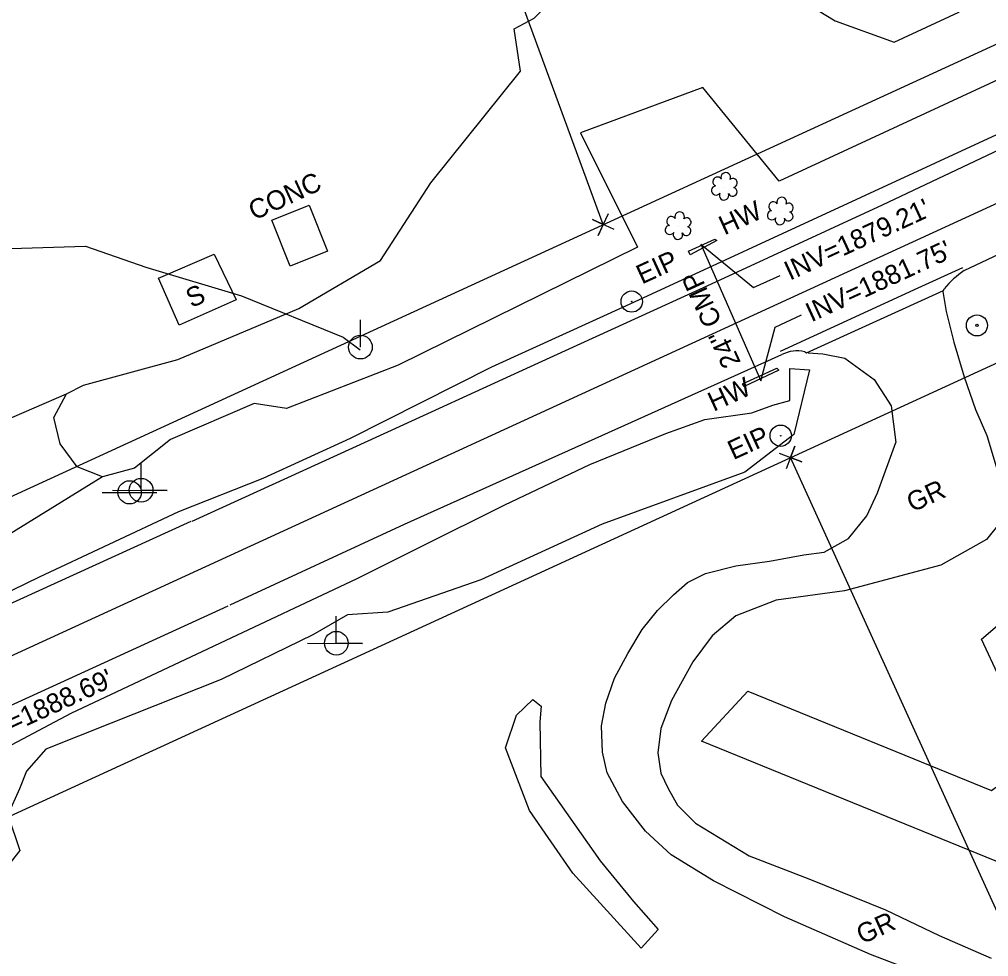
# Model space of a CAD drawing. Extents: x 553786 to 558838, y 502329 to 507342.
# Drawn here: x 555903.8 to 556104.4, y 503810 to 504004 of the extents above; entities that cross this region are included whole.
import ezdxf

# ---------------------------------------------------------------- set-up
doc = ezdxf.new("R2010")
doc.units = 0
for name, color, linetype in [('Exist Building Text', 7, 'Continuous'), ('Exist Other Culture Area Outline Text', 7, 'Continuous'), ('Exist Other Culture Located Object CELL', 7, 'Continuous'), ('Exist Property Iron Pin Text', 7, 'Continuous'), ('Exist Roads Soil Text', 7, 'Continuous'), ('Exist Structure Minor Head and End Wall Text', 7, 'Continuous'), ('Exist Structure Minor Pipes CMP 15 Inch Invert', 7, 'Continuous'), ('Exist Structure Minor Pipes CMP 24 Inch', 7, 'Continuous'), ('Exist Structure Minor Pipes CMP 24 Inch Invert', 7, 'Continuous'), ('Exist Structure Minor Pipes CMP 24 Inch Leader', 7, 'Continuous'), ('Exist Structure Minor Pipes CMP 24 Inch Text', 7, 'Continuous'), ('Exist Utilities Power Joint Use Telephone CELL', 7, 'Continuous'), ('Exist Vegetation Hedge Row', 7, 'Continuous'), ('Exist Vegetation Shrub CELL', 7, 'Continuous'), ('Exist Vegetation Woods Line', 7, 'Continuous'), ('Exist Vertical Profile Ground Line', 7, 'Continuous'), ('Prop CMT DNC', 7, 'Continuous'), ('Prop Drainage Structure Headwall CELL', 7, 'Continuous'), ('Prop Drainage Structure Pipe Alternate 24in', 7, 'Continuous'), ('Prop Drainage Structure Pipe Alternate 36in', 7, 'Continuous'), ('Prop Drainage Structure Pipe RCP 15in Class III Label', 7, 'Continuous'), ('Prop Drainage Structure Pipe RCP 15in Class IV', 7, 'Continuous'), ('Prop Drainage Structure Pipe RCP 18in Class IV', 7, 'Continuous'), ('Prop Drainage Structure Pipe RCP 48in Class III Label', 7, 'Continuous'), ('Prop Earthen Structure Tail Ditch Label', 7, 'Continuous'), ('Prop Earthen Structure V Ditch Lateral Detail Label', 7, 'Continuous'), ('Prop Erosion Rip Rap Pad Outlet for Jurisdictional Stream CELL', 7, 'Continuous'), ('Prop Plan Preparation Cover Label', 7, 'Continuous'), ('Prop XS SE Text', 7, 'Continuous'), ('Sheet Layout Plan Border', 7, 'Continuous')]:
    doc.layers.add(name, color=color, linetype=linetype)

# ---------------------------------------------------------------- blocks, each defined once
blk = doc.blocks.new('EXIST PROPERTY IRON PIN')
at = {"layer": 'Prop Drainage Structure Pipe RCP 15in Class IV'}
for radius in [0.0441, 0.00141]:
    blk.add_circle((0, 0), radius, dxfattribs=at)
blk = doc.blocks.new('EXIST UTILITIES POWER POLE')
at = {"layer": 'Prop Plan Preparation Cover Label'}
for q in [(0, 0.1125), (0, 0)]:
    blk.add_line((0, 0), q, dxfattribs=at)
blk.add_circle((0, 0), 0.049, dxfattribs=at)
blk = doc.blocks.new('EXIST UTILITIES TELEPHONE POLE')
at = {"layer": 'Prop Drainage Structure Pipe RCP 48in Class III Label'}
for p, q in [((-0.1135, 0), (0.11325, 0)), ((0, 0), (0, 0))]:
    blk.add_line(p, q, dxfattribs=at)
blk.add_circle((0, 0), 0.04813, dxfattribs=at)

msp = doc.modelspace()

# ---------------------------------------------------------------- linework, layer by layer
at = {"layer": 'Exist Other Culture Located Object CELL'}
for radius in [2.18, 0.24]:
    msp.add_circle((556101.99, 503940.69), radius, dxfattribs=at)
at = {"layer": 'Exist Structure Minor Pipes CMP 24 Inch'}
msp.add_line((556044.83, 503957.48), (556057.28, 503929.2), dxfattribs=at)
at = {"layer": 'Exist Structure Minor Pipes CMP 24 Inch Leader'}
for points in [[(556044.83, 503957.48), (556055.78, 503948.54), (556061.24, 503951.05)], [(556057.28, 503929.2), (556060.22, 503940.35), (556065.67, 503942.85)]]:
    msp.add_lwpolyline(points, dxfattribs=at)
at = {"layer": 'Exist Utilities Power Joint Use Telephone CELL'}
for p, q in [((555929.02, 503906.57), (555929.02, 503906.57)), ((555969.41, 503874.89), (555969.41, 503874.89))]:
    msp.add_line(p, q, dxfattribs=at)
for points in [[(555923.09, 503906.57), (555934.42, 503906.53), (555929.02, 503906.55), (555929.02, 503912.19)], [(555963.47, 503874.89), (555974.81, 503874.85), (555969.41, 503874.87), (555969.41, 503880.51)]]:
    msp.add_lwpolyline(points, dxfattribs=at)
for centre in [(555929.02, 503906.57), (555969.41, 503874.9)]:
    msp.add_circle(centre, 2.45, dxfattribs=at)
at = {"layer": 'Exist Vegetation Hedge Row'}
for points in [[(555973.7, 503888.31), (555986.73, 503894.77), (556004.3, 503903.53), (556021.86, 503911.91), (556037.62, 503918.32), (556045.67, 503921.23), (556055.41, 503922.6), (556059.75, 503924.2), (556063.27, 503925.17), (556063.25, 503931.76), (556067.31, 503931.48), (556064.11, 503918.08), (556053.94, 503910.31), (556024.41, 503899.54), (555999.34, 503888.05), (555980.11, 503881.32)], [(555921.03, 503909.31), (555892.29, 503891.6), (555837.92, 503864.04), (555810.3, 503852.52), (555800.5, 503850.98), (555798.62, 503853.46), (555799.65, 503857.17), (555802.14, 503860.68), (555805.88, 503867.02), (555811.55, 503875.88), (555815.55, 503885.8), (555819.53, 503889.92), (555828.78, 503893.87), (555838.58, 503897.04), (555869.93, 503904.75), (555889.3, 503913.81), (555900.16, 503920.72), (555913.56, 503926.53)], [(555980.11, 503881.32), (555971.75, 503880.77), (555964.55, 503876.67), (555945.56, 503867.37), (555922.83, 503858.35), (555909.28, 503852.98), (555905.31, 503848.43), (555903.83, 503844.77), (555901.45, 503839.39), (555903.92, 503831.97), (555900.59, 503827.79), (555897.25, 503828.96), (555894.84, 503833.3), (555894.53, 503845.65), (555901.19, 503853.31), (555914.55, 503860.43), (555973.7, 503888.31)]]:
    msp.add_lwpolyline(points, dxfattribs=at)
at = {"layer": 'Exist Vegetation Shrub CELL'}
for p, q in [((556049.79, 503969.3), (556049.79, 503969.3)), ((556061.36, 503964.19), (556061.36, 503964.19)), ((556040.23, 503961.16), (556040.23, 503961.16))]:
    msp.add_line(p, q, dxfattribs=at)
for centre, radius, start, end in [((556050.01, 503971.34), 0.99, 334.8391, 200.4717), ((556048.3, 503970.43), 0.968, 35.8908, 245.4216), ((556051.46, 503970.17), 0.929, 284.4567, 126.0861), ((556047.99, 503968.6), 0.955, 95.1099, 327.9534), ((556049.66, 503967.62), 0.984, 151.2797, 21.387), ((556051.42, 503968.37), 0.937, 204.9913, 73.4601), ((556059.88, 503965.32), 0.968, 35.8908, 245.4216), ((556061.59, 503966.24), 0.99, 334.8391, 200.4717), ((556063.03, 503965.06), 0.929, 284.4567, 126.0861), ((556040.46, 503963.2), 0.99, 334.8391, 200.4717), ((556059.56, 503963.49), 0.955, 95.1099, 327.9534), ((556063, 503963.27), 0.937, 204.9913, 73.4601), ((556038.75, 503962.28), 0.968, 35.8908, 245.4216), ((556041.9, 503962.03), 0.929, 284.4567, 126.0861), ((556061.23, 503962.51), 0.984, 151.2797, 21.387), ((556038.43, 503960.45), 0.955, 95.1099, 327.9534), ((556041.87, 503960.23), 0.937, 204.9913, 73.4601), ((556040.1, 503959.47), 0.984, 151.2797, 21.387)]:
    msp.add_arc(centre, radius, start, end, dxfattribs=at)
at = {"layer": 'Exist Vegetation Woods Line'}
for points in [[(556036.22, 504035.59), (556039.1, 504022.28), (556054.72, 504014.72), (556072.63, 504003.75), (556084.84, 503999.32), (556098.23, 504005.52), (556115.12, 504027.94), (556123.06, 504049.99), (556134.74, 504058.9), (556149.09, 504061.05), (556158.98, 504031.63)], [(555936.59, 503933.66), (555961.66, 503944.18), (555978.54, 503954.13), (555988.98, 503970.18), (556007.56, 503993.35), (556006.25, 504002.06), (556010.35, 504004.32), (556031.96, 504026.47), (556027.32, 504047.35)], [(556158.98, 504031.63), (556107.35, 503991.99), (556061.04, 503970.56), (556045.28, 503989.97), (556019.93, 503980.58), (556031.76, 503956.89), (555982.18, 503932.46), (555959.1, 503923.51), (555952.38, 503924.51), (555935.11, 503917.1)], [(556044.97, 503854.65), (556054.59, 503864.99), (556105.02, 503844.4), (556114.33, 503851.33), (556102.96, 503875.72), (556113.94, 503885.18), (556136.43, 503865.08), (556151.43, 503878.07), (556193.25, 503917.88), (556238.28, 503945.67), (556259.25, 503919.06), (556273.53, 503926.5), (556254.71, 503988.38), (556256.14, 503994.95)], [(555935.11, 503917.1), (555927.68, 503911.11), (555921.03, 503909.31), (555915.76, 503911.38), (555912.26, 503916.17), (555910.95, 503921.64), (555913.56, 503926.53), (555917.08, 503928.3), (555936.59, 503933.66)], [(556271.81, 503879.83), (556271.74, 503880.19), (556202.83, 503856.23), (556165.88, 503841.77), (556120.34, 503823.94), (556044.97, 503854.65)], [(556011.55, 503858.66), (556011.72, 503847.28), (556024, 503829.84), (556030.95, 503821.44), (556036.04, 503815.65), (556032.49, 503811.78), (556018.38, 503827.32), (556009.37, 503840.27), (556004.44, 503853.22), (556006.71, 503860.03), (556010.07, 503863.24), (556011.79, 503861.87), (556011.55, 503858.66)]]:
    msp.add_lwpolyline(points, dxfattribs=at)
at = {"layer": 'Exist Vertical Profile Ground Line'}
msp.add_lwpolyline([(555835.86, 503990.17), (555840.79, 503965.92), (555845.85, 503964.09), (555875.21, 503954.34), (555888.68, 503956.23), (555917.54, 503957.06), (555929.99, 503952.73), (555949.77, 503946.81), (555970.83, 503938.25), (555974.32, 503935.65)], dxfattribs=at)
at = {"layer": 'Prop CMT DNC'}
for p, q in [((556024.67, 503961.59), (556024.67, 503961.59)), ((556063.42, 503913.36), (556063.42, 503913.36))]:
    msp.add_line(p, q, dxfattribs=at)
for points in [[(556026.94, 503960.54), (556022.41, 503962.64), (556024.67, 503961.59), (556023.63, 503959.32), (556025.72, 503963.86)], [(556061.08, 503914.24), (556065.76, 503912.48), (556063.42, 503913.36), (556064.3, 503915.7), (556062.54, 503911.02)]]:
    msp.add_lwpolyline(points, dxfattribs=at)
at = {"layer": 'Prop Drainage Structure Headwall CELL'}
msp.add_lwpolyline([(556061.36, 503935.34), (556089.84, 503948.46), (556099.05, 503952.65)], dxfattribs=at)
at = {"layer": 'Prop Drainage Structure Pipe Alternate 24in'}
msp.add_lwpolyline([(555885.73, 503877.79), (555908, 503888.66), (555936.85, 503902.2), (555954.25, 503909.06), (555972.35, 503917.37), (556001.61, 503932.13), (556030.23, 503945.17), (556078.02, 503967.24), (556154.07, 504002.39)], dxfattribs=at)
at = {"layer": 'Prop Drainage Structure Pipe Alternate 36in'}
msp.add_line((556099.35, 503952.05), (556109.22, 503956.71), dxfattribs=at)
for points in [[(555939.58, 503900.2), (555976.01, 503916.82), (556011.27, 503932.91), (556047.03, 503949.33), (556082.42, 503965.62), (556113.09, 503980.11)], [(556066.34, 503935.24), (556066.75, 503935.03), (556095.06, 503947.95), (556095.22, 503948.29)], [(555947.45, 503882.82), (555983.55, 503899.52), (556018.84, 503915.4), (556054.61, 503931.49), (556061.61, 503934.64)], [(555939.29, 503900.12), (555903.17, 503883.61), (555865.52, 503866.63), (555829.96, 503850.2), (555795.82, 503834.26), (555785.68, 503829.52), (555783.19, 503829.77), (555781.62, 503830.39), (555779.51, 503829.83), (555776.18, 503828.35), (555773.55, 503828.15), (555770.82, 503828.67), (555768.65, 503824.49), (555765.41, 503822.24), (555764.77, 503820.2), (555760.17, 503818.03), (555724.82, 503801.67), (555688.76, 503785.02)], [(555893.05, 503857.93), (555910.75, 503866.04), (555947.05, 503882.61)]]:
    msp.add_lwpolyline(points, dxfattribs=at)
for centre, major_axis, ratio, start_param, end_param in [((556111.28, 503934.75), (-12.18, -17.25), 0.994703, 4.361962, 4.627041), ((556064.77, 503928.51), (-6.03, -3.41), 0.996366, 3.969474, 4.67388)]:
    msp.add_ellipse(centre, major_axis=major_axis, ratio=ratio, start_param=start_param, end_param=end_param, dxfattribs=at)
at = {"layer": 'Prop Drainage Structure Pipe RCP 15in Class III Label'}
for p, q in [((555612.93, 503772.44), (556116.89, 504003.95)), ((554666.54, 503271.65), (556141.94, 503949.43))]:
    msp.add_line(p, q, dxfattribs=at)
at = {"layer": 'Prop Drainage Structure Pipe RCP 18in Class IV'}
for points in [[(556042.62, 503955.33), (556042.32, 503956.05), (556047.74, 503958.52), (556048.13, 503958.24), (556042.62, 503955.33)], [(556053.84, 503928.05), (556053.45, 503928.61), (556060.61, 503931.82), (556060.99, 503931.44), (556053.84, 503928.05)]]:
    msp.add_lwpolyline(points, dxfattribs=at)
at = {"layer": 'Prop Earthen Structure Tail Ditch Label'}
msp.add_lwpolyline([(555963.78, 503965.57), (555967.61, 503956.03), (555959.88, 503952.93), (555956.05, 503962.47)], close=True, dxfattribs=at)
at = {"layer": 'Prop Earthen Structure V Ditch Lateral Detail Label'}
for points in [[(556094.96, 503947.68), (556095.59, 503943.58), (556097.18, 503937.25), (556099.34, 503930.05), (556101.72, 503923.31)], [(556067.06, 503935.01), (556070.09, 503934.83), (556074.67, 503933.89), (556080.69, 503929.51), (556084.22, 503924.07), (556085.2, 503916.47)], [(556101.72, 503923.31), (556104.04, 503917.87), (556106.6, 503909.38), (556108.01, 503903.86), (556106.78, 503899.86), (556103.94, 503896.35), (556094.51, 503891.05), (556074.56, 503885.73), (556060.42, 503883.82), (556052.07, 503880.54), (556047.22, 503876.42), (556043.2, 503871.03), (556038.79, 503863.06), (556036.6, 503857.28), (556035.92, 503852.19), (556036.56, 503847.97), (556038.11, 503844.85), (556040.05, 503841.41), (556043.75, 503837.67), (556054.88, 503830.9), (556067.2, 503826.11), (556083.1, 503819.71), (556094.17, 503814.39), (556104.94, 503809.68)], [(556095.14, 503804.7), (556079.95, 503810.49), (556062.19, 503818.24), (556047.46, 503825.69), (556038.71, 503831.1), (556033.42, 503836.02), (556028.61, 503842.16), (556025.44, 503848.06), (556024.47, 503852.34), (556024.26, 503857.83), (556025.17, 503862.49), (556026.99, 503867.64), (556029.76, 503872.8), (556032.71, 503877.72), (556035.89, 503881.7), (556039.21, 503884.95), (556042.1, 503887.46), (556045.8, 503889.35), (556052.08, 503890.93), (556059.05, 503891.89), (556066.15, 503893.17), (556070.35, 503893.72), (556075.38, 503896.56), (556079.21, 503901.28), (556081.39, 503906.03), (556085.2, 503916.47)]]:
    msp.add_lwpolyline(points, dxfattribs=at)
at = {"layer": 'Prop Erosion Rip Rap Pad Outlet for Jurisdictional Stream CELL'}
msp.add_lwpolyline([(555948.66, 503945.98), (555936.91, 503940.75), (555932.61, 503950.47), (555944.13, 503955.47)], close=True, dxfattribs=at)
at = {"layer": 'Prop XS SE Text'}
for p, q in [((556024.67, 503961.59), (555982.94, 504075.14)), ((556189.37, 503636.05), (556063.42, 503913.36))]:
    msp.add_line(p, q, dxfattribs=at)
at = {"layer": 'Sheet Layout Plan Border'}
msp.add_line((554611.86, 503279.55), (556129.41, 503976.69), dxfattribs=at)

# ---------------------------------------------------------------- block references
at = {"layer": 'Prop Drainage Structure Pipe RCP 15in Class IV', "xscale": 50, "yscale": 50}
for p in [(556030.54, 503945.63), (556061.38, 503917.86)]:
    msp.add_blockref('EXIST PROPERTY IRON PIN', p, dxfattribs=at)
at = {"layer": 'Prop Drainage Structure Pipe RCP 48in Class III Label', "xscale": 50, "yscale": 50}
msp.add_blockref('EXIST UTILITIES TELEPHONE POLE', (555926.64, 503906.13), dxfattribs=at)
at = {"layer": 'Prop Plan Preparation Cover Label', "xscale": 50, "yscale": 50}
msp.add_blockref('EXIST UTILITIES POWER POLE', (555974.4, 503936.19), dxfattribs=at)

# ---------------------------------------------------------------- texts
at = {"layer": 'Exist Building Text'}
msp.add_text('S', height=4, rotation=24.6734, dxfattribs=at).set_placement((555939.45, 503944.25))
at = {"layer": 'Exist Other Culture Area Outline Text'}
msp.add_text('CONC', height=4, rotation=24.6734, dxfattribs=at).set_placement((555952.42, 503962.37))
at = {"layer": 'Exist Property Iron Pin Text'}
for p in [(556032.66, 503949.14), (556051.58, 503912.78)]:
    msp.add_text('EIP', height=4, rotation=24.6734, dxfattribs=at).set_placement(p)
at = {"layer": 'Exist Roads Soil Text'}
for rotation, p in [(24.6734, (556088.61, 503901.94)), (24.3449, (556078.2, 503812.53))]:
    msp.add_text('GR', height=4, rotation=rotation, dxfattribs=at).set_placement(p)
at = {"layer": 'Exist Structure Minor Head and End Wall Text'}
for p in [(556049.75, 503959.3), (556049.75, 503959.3), (556047.49, 503922.79)]:
    msp.add_text('HW', height=4, rotation=24.6734, dxfattribs=at).set_placement(p)
at = {"layer": 'Exist Structure Minor Pipes CMP 15 Inch Invert'}
msp.add_text("INV=1888.69'", height=4, rotation=24.6734, dxfattribs=at).set_placement((555894.2, 503852.61))
at = {"layer": 'Exist Structure Minor Pipes CMP 24 Inch Invert'}
for s, p in [("INV=1879.21'", (556063.28, 503949.92)), ("INV=1881.75'", (556067.72, 503941.31))]:
    msp.add_text(s, height=4, rotation=24.6734, dxfattribs=at).set_placement(p)
at = {"layer": 'Exist Structure Minor Pipes CMP 24 Inch Text'}
msp.add_text('24" CMP', height=4, rotation=114.6734, dxfattribs=at).set_placement((556053.2, 503932.99))

doc.saveas('drawing.dxf')
